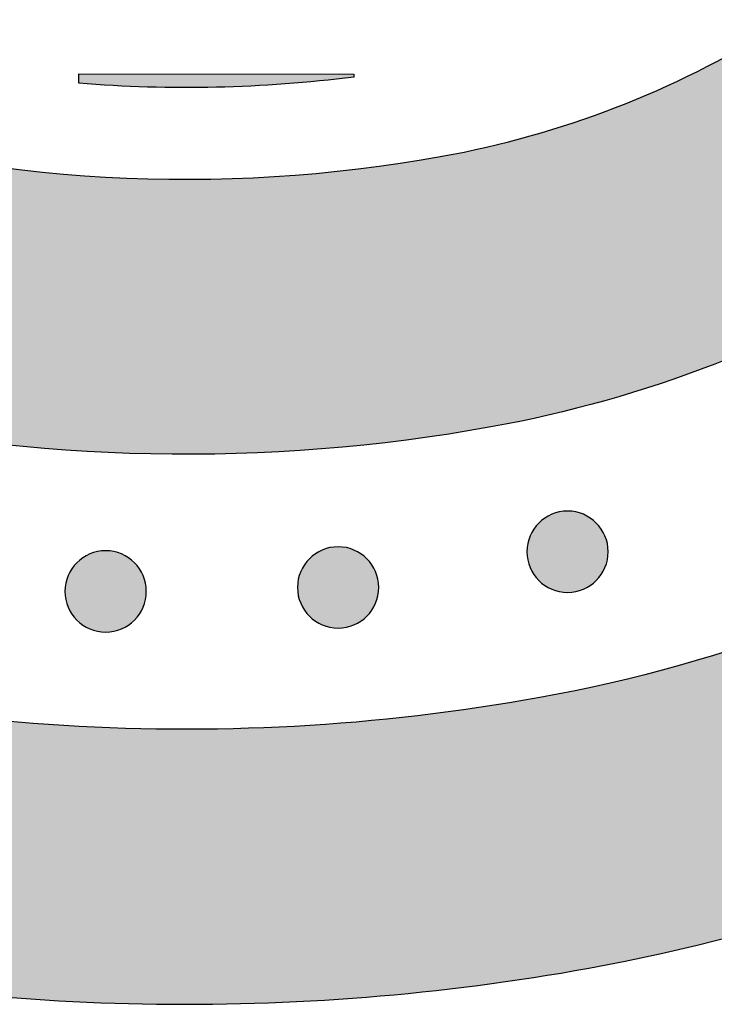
# Model space of a CAD drawing. Header units: millimetres. Extents: x -3873 to -97, y 912 to 4165.
# Tile 392 of 725: x -3239 to -3209, y 1881 to 1924. Entities that reach past the tile are written whole.
import ezdxf

# ---------------------------------------------------------------- set-up
doc = ezdxf.new("R2010")
doc.units = ezdxf.units.MM
doc.layers.add('pattern', color=7, linetype='Continuous', true_color=0x000000)

msp = doc.modelspace()

# ---------------------------------------------------------------- hatches: boundary and pattern name
at = {"layer": 'pattern'}
for points in [[(-3186.277, 1962.465), (-3175.348, 1971.106), (-3175.078, 1969.706), (-3174.843, 1968.293), (-3174.643, 1966.868), (-3174.48, 1965.432), (-3174.353, 1963.985), (-3174.263, 1962.531), (-3174.211, 1961.07), (-3174.198, 1959.603), (-3174.223, 1958.132), (-3174.287, 1956.659), (-3174.39, 1955.185), (-3174.533, 1953.711), (-3174.715, 1952.24), (-3174.936, 1950.772), (-3175.196, 1949.31), (-3175.495, 1947.855), (-3175.832, 1946.408), (-3176.208, 1944.972), (-3176.621, 1943.547), (-3177.072, 1942.134), (-3177.559, 1940.736), (-3178.083, 1939.354), (-3178.641, 1937.99), (-3179.234, 1936.643), (-3179.86, 1935.317), (-3180.519, 1934.011), (-3181.209, 1932.728), (-3181.929, 1931.468), (-3182.679, 1930.232), (-3183.457, 1929.021), (-3184.262, 1927.836), (-3185.093, 1926.678), (-3185.839, 1925.691), (-3186.61, 1924.717), (-3187.407, 1923.758), (-3188.229, 1922.814), (-3189.076, 1921.887), (-3189.947, 1920.977), (-3190.842, 1920.085), (-3191.76, 1919.212), (-3192.701, 1918.36), (-3193.663, 1917.528), (-3194.647, 1916.719), (-3195.651, 1915.931), (-3196.675, 1915.168), (-3197.718, 1914.428), (-3198.779, 1913.713), (-3199.856, 1913.023), (-3200.95, 1912.359), (-3202.06, 1911.722), (-3203.183, 1911.112), (-3204.32, 1910.53), (-3205.469, 1909.975), (-3206.63, 1909.449), (-3207.8, 1908.951), (-3208.98, 1908.482), (-3210.168, 1908.043), (-3211.363, 1907.632), (-3212.563, 1907.251), (-3213.769, 1906.9), (-3214.979, 1906.578), (-3216.191, 1906.285), (-3217.405, 1906.022), (-3218.62, 1905.787), (-3220.447, 1905.48), (-3222.286, 1905.218), (-3224.133, 1905.001), (-3225.989, 1904.83), (-3227.851, 1904.705), (-3229.717, 1904.627), (-3231.585, 1904.595), (-3233.454, 1904.61), (-3235.322, 1904.672), (-3237.188, 1904.78), (-3239.049, 1904.935), (-3240.904, 1905.136), (-3242.751, 1905.383), (-3244.589, 1905.675), (-3246.415, 1906.012), (-3248.228, 1906.394), (-3250.381, 1906.899), (-3252.525, 1907.451), (-3254.657, 1908.05), (-3256.776, 1908.694), (-3258.881, 1909.384), (-3260.97, 1910.118), (-3263.041, 1910.897), (-3265.094, 1911.72), (-3271.386, 1926.968), (-3266.101, 1924.811), (-3260.756, 1922.8), (-3255.357, 1920.938), (-3249.911, 1919.227), (-3248.153, 1918.729), (-3246.375, 1918.28), (-3244.58, 1917.884), (-3242.77, 1917.539), (-3240.948, 1917.246), (-3239.115, 1917.008), (-3237.275, 1916.823), (-3235.429, 1916.692), (-3233.58, 1916.616), (-3231.731, 1916.595), (-3229.883, 1916.628), (-3228.04, 1916.715), (-3226.203, 1916.856), (-3224.375, 1917.05), (-3222.558, 1917.297), (-3220.755, 1917.596), (-3219.813, 1917.778), (-3218.871, 1917.982), (-3217.931, 1918.209), (-3216.993, 1918.459), (-3216.058, 1918.731), (-3215.126, 1919.027), (-3214.2, 1919.345), (-3213.278, 1919.686), (-3212.364, 1920.05), (-3211.456, 1920.436), (-3210.556, 1920.844), (-3209.665, 1921.274), (-3208.783, 1921.726), (-3207.911, 1922.199), (-3207.051, 1922.693), (-3206.203, 1923.208), (-3205.367, 1923.743), (-3204.544, 1924.297), (-3203.735, 1924.871), (-3202.941, 1925.463), (-3202.162, 1926.074), (-3201.399, 1926.702), (-3200.653, 1927.347), (-3199.923, 1928.008), (-3199.211, 1928.685), (-3198.517, 1929.376), (-3197.842, 1930.082), (-3197.185, 1930.801), (-3196.547, 1931.533), (-3195.929, 1932.277), (-3195.331, 1933.032), (-3194.753, 1933.798), (-3194.205, 1934.557), (-3193.673, 1935.331), (-3193.155, 1936.118), (-3192.653, 1936.919), (-3192.167, 1937.732), (-3191.697, 1938.559), (-3191.244, 1939.397), (-3190.809, 1940.246), (-3190.391, 1941.107), (-3189.992, 1941.978), (-3189.611, 1942.858), (-3189.249, 1943.748), (-3188.907, 1944.647), (-3188.584, 1945.553), (-3188.281, 1946.467), (-3187.997, 1947.387), (-3187.735, 1948.314), (-3187.492, 1949.245), (-3187.27, 1950.182), (-3187.069, 1951.122), (-3186.889, 1952.065), (-3186.73, 1953.012), (-3186.591, 1953.96), (-3186.474, 1954.909), (-3186.377, 1955.859), (-3186.301, 1956.808), (-3186.246, 1957.757), (-3186.212, 1958.704), (-3186.198, 1959.649), (-3186.204, 1960.591), (-3186.231, 1961.53)], [(-3151.064, 1950.547), (-3151.253, 1951.204), (-3151.454, 1951.858), (-3151.668, 1952.511), (-3151.894, 1953.161), (-3152.133, 1953.807), (-3152.385, 1954.451), (-3152.648, 1955.091), (-3152.924, 1955.726), (-3153.212, 1956.358), (-3153.513, 1956.985), (-3153.825, 1957.606), (-3154.149, 1958.223), (-3154.484, 1958.833), (-3154.832, 1959.437), (-3155.19, 1960.036), (-3155.56, 1960.627), (-3155.941, 1961.211), (-3156.333, 1961.788), (-3156.735, 1962.357), (-3157.148, 1962.919), (-3157.571, 1963.472), (-3158.003, 1964.017), (-3158.445, 1964.553), (-3158.897, 1965.08), (-3159.358, 1965.598), (-3159.827, 1966.106), (-3160.306, 1966.605), (-3160.792, 1967.093), (-3161.286, 1967.572), (-3161.788, 1968.04), (-3162.297, 1968.498), (-3162.813, 1968.946), (-3162.617, 1967.362), (-3162.458, 1965.766), (-3162.336, 1964.161), (-3162.252, 1962.547), (-3162.206, 1960.926), (-3162.199, 1959.299), (-3162.232, 1957.668), (-3162.303, 1956.034), (-3162.415, 1954.398), (-3162.566, 1952.762), (-3162.757, 1951.127), (-3162.988, 1949.495), (-3163.259, 1947.867), (-3163.57, 1946.244), (-3163.92, 1944.629), (-3164.31, 1943.022), (-3164.739, 1941.425), (-3165.206, 1939.84), (-3165.712, 1938.267), (-3166.255, 1936.709), (-3166.836, 1935.166), (-3167.452, 1933.64), (-3168.105, 1932.132), (-3168.792, 1930.643), (-3169.513, 1929.174), (-3170.267, 1927.728), (-3171.054, 1926.304), (-3171.871, 1924.903), (-3172.719, 1923.528), (-3173.596, 1922.178), (-3174.502, 1920.854), (-3175.434, 1919.558), (-3176.346, 1918.349), (-3177.291, 1917.157), (-3178.267, 1915.982), (-3179.273, 1914.827), (-3180.31, 1913.691), (-3181.377, 1912.577), (-3182.473, 1911.485), (-3183.597, 1910.417), (-3184.749, 1909.373), (-3185.927, 1908.355), (-3187.132, 1907.363), (-3188.361, 1906.4), (-3189.615, 1905.464), (-3190.892, 1904.558), (-3192.19, 1903.683), (-3193.51, 1902.838), (-3194.85, 1902.026), (-3196.208, 1901.246), (-3197.584, 1900.499), (-3198.976, 1899.785), (-3200.383, 1899.106), (-3201.804, 1898.462), (-3203.237, 1897.853), (-3204.681, 1897.279), (-3206.136, 1896.74), (-3207.599, 1896.238), (-3209.069, 1895.771), (-3210.545, 1895.341), (-3212.026, 1894.946), (-3213.511, 1894.588), (-3214.997, 1894.266), (-3216.484, 1893.979), (-3219.117, 1893.545), (-3221.77, 1893.19), (-3224.44, 1892.918), (-3227.124, 1892.727), (-3229.818, 1892.62), (-3232.518, 1892.596), (-3235.22, 1892.657), (-3237.92, 1892.802), (-3240.614, 1893.031), (-3243.299, 1893.343), (-3245.97, 1893.739), (-3248.623, 1894.216), (-3251.255, 1894.775), (-3253.862, 1895.414), (-3256.441, 1896.13), (-3258.988, 1896.923), (-3253.208, 1882.915), (-3250.827, 1882.42), (-3248.429, 1881.983), (-3246.017, 1881.605), (-3243.593, 1881.286), (-3241.158, 1881.027), (-3238.716, 1880.828), (-3236.267, 1880.69), (-3233.816, 1880.612), (-3231.363, 1880.596), (-3228.911, 1880.64), (-3226.463, 1880.745), (-3224.02, 1880.911), (-3221.585, 1881.137), (-3219.16, 1881.422), (-3216.748, 1881.767), (-3214.349, 1882.17), (-3212.915, 1882.444), (-3211.477, 1882.746), (-3210.037, 1883.077), (-3208.595, 1883.439), (-3207.152, 1883.83), (-3205.709, 1884.251), (-3204.267, 1884.702), (-3202.826, 1885.184), (-3201.388, 1885.697), (-3199.954, 1886.241), (-3198.525, 1886.816), (-3197.101, 1887.421), (-3195.683, 1888.058), (-3194.273, 1888.726), (-3192.872, 1889.424), (-3191.48, 1890.154), (-3190.098, 1890.914), (-3188.728, 1891.705), (-3187.37, 1892.526), (-3186.025, 1893.377), (-3184.695, 1894.258), (-3183.381, 1895.168), (-3182.082, 1896.108), (-3180.801, 1897.075), (-3179.538, 1898.071), (-3178.294, 1899.095), (-3177.07, 1900.145), (-3175.867, 1901.222), (-3174.685, 1902.325), (-3173.526, 1903.453), (-3172.39, 1904.606), (-3171.279, 1905.782), (-3170.192, 1906.981), (-3169.131, 1908.202), (-3168.096, 1909.445), (-3167.087, 1910.708), (-3166.106, 1911.991), (-3165.154, 1913.292), (-3164.229, 1914.612), (-3163.334, 1915.948), (-3162.468, 1917.3), (-3161.632, 1918.667), (-3160.825, 1920.048), (-3160.05, 1921.443), (-3159.305, 1922.849), (-3158.591, 1924.266), (-3157.909, 1925.693), (-3157.257, 1927.129), (-3156.638, 1928.574), (-3156.049, 1930.025), (-3155.492, 1931.482), (-3154.967, 1932.945), (-3154.473, 1934.411), (-3154.011, 1935.881), (-3153.579, 1937.353), (-3153.179, 1938.826), (-3152.81, 1940.299), (-3152.471, 1941.772), (-3152.162, 1943.243), (-3151.884, 1944.712), (-3151.635, 1946.178), (-3151.416, 1947.639), (-3151.226, 1949.096)], [(-3224.605, 1921.052), (-3226.097, 1920.884), (-3227.594, 1920.754), (-3229.095, 1920.662), (-3230.598, 1920.609), (-3232.102, 1920.595), (-3233.606, 1920.618), (-3235.107, 1920.681), (-3236.605, 1920.781), (-3236.604, 1921.191), (-3224.605, 1921.18)], [(-3216.531, 1901.596), (-3216.503, 1901.623), (-3216.474, 1901.651), (-3216.444, 1901.677), (-3216.413, 1901.704), (-3216.382, 1901.729), (-3216.349, 1901.754), (-3216.316, 1901.779), (-3216.282, 1901.803), (-3216.247, 1901.826), (-3216.211, 1901.849), (-3216.174, 1901.871), (-3216.137, 1901.892), (-3216.099, 1901.913), (-3216.06, 1901.932), (-3216.021, 1901.951), (-3215.981, 1901.969), (-3215.94, 1901.986), (-3215.899, 1902.002), (-3215.857, 1902.017), (-3215.814, 1902.031), (-3215.771, 1902.044), (-3215.728, 1902.056), (-3215.684, 1902.067), (-3215.64, 1902.077), (-3215.595, 1902.086), (-3215.55, 1902.093), (-3215.505, 1902.1), (-3215.459, 1902.105), (-3215.414, 1902.109), (-3215.368, 1902.112), (-3215.322, 1902.114), (-3215.276, 1902.114), (-3215.23, 1902.114), (-3215.184, 1902.112), (-3215.138, 1902.109), (-3215.093, 1902.105), (-3215.047, 1902.099), (-3215.002, 1902.093), (-3214.957, 1902.085), (-3214.912, 1902.076), (-3214.868, 1902.067), (-3214.824, 1902.056), (-3214.781, 1902.043), (-3214.738, 1902.03), (-3214.695, 1902.016), (-3214.653, 1902.001), (-3214.612, 1901.985), (-3214.571, 1901.968), (-3214.531, 1901.95), (-3214.492, 1901.931), (-3214.453, 1901.911), (-3214.415, 1901.891), (-3214.378, 1901.869), (-3214.341, 1901.847), (-3214.306, 1901.825), (-3214.271, 1901.801), (-3214.237, 1901.777), (-3214.204, 1901.752), (-3214.171, 1901.727), (-3214.14, 1901.701), (-3214.109, 1901.675), (-3214.079, 1901.648), (-3214.05, 1901.621), (-3214.022, 1901.594), (-3213.994, 1901.565), (-3213.967, 1901.536), (-3213.941, 1901.506), (-3213.914, 1901.476), (-3213.889, 1901.444), (-3213.863, 1901.412), (-3213.839, 1901.378), (-3213.815, 1901.344), (-3213.791, 1901.309), (-3213.769, 1901.273), (-3213.747, 1901.237), (-3213.725, 1901.2), (-3213.705, 1901.162), (-3213.685, 1901.123), (-3213.667, 1901.083), (-3213.649, 1901.043), (-3213.632, 1901.003), (-3213.616, 1900.961), (-3213.601, 1900.919), (-3213.586, 1900.877), (-3213.573, 1900.834), (-3213.561, 1900.79), (-3213.551, 1900.746), (-3213.541, 1900.702), (-3213.532, 1900.657), (-3213.524, 1900.612), (-3213.518, 1900.567), (-3213.513, 1900.522), (-3213.509, 1900.476), (-3213.506, 1900.43), (-3213.504, 1900.384), (-3213.503, 1900.338), (-3213.504, 1900.293), (-3213.506, 1900.247), (-3213.509, 1900.201), (-3213.513, 1900.155), (-3213.518, 1900.11), (-3213.525, 1900.065), (-3213.533, 1900.02), (-3213.541, 1899.975), (-3213.551, 1899.931), (-3213.562, 1899.887), (-3213.574, 1899.843), (-3213.587, 1899.8), (-3213.602, 1899.758), (-3213.617, 1899.716), (-3213.633, 1899.675), (-3213.65, 1899.634), (-3213.668, 1899.594), (-3213.687, 1899.554), (-3213.707, 1899.516), (-3213.727, 1899.478), (-3213.748, 1899.44), (-3213.77, 1899.404), (-3213.793, 1899.368), (-3213.817, 1899.333), (-3213.841, 1899.299), (-3213.865, 1899.266), (-3213.891, 1899.234), (-3213.916, 1899.202), (-3213.943, 1899.171), (-3213.97, 1899.141), (-3213.997, 1899.112), (-3214.024, 1899.084), (-3214.052, 1899.057), (-3214.081, 1899.03), (-3214.111, 1899.003), (-3214.142, 1898.977), (-3214.174, 1898.951), (-3214.206, 1898.926), (-3214.24, 1898.901), (-3214.274, 1898.877), (-3214.309, 1898.854), (-3214.344, 1898.831), (-3214.381, 1898.809), (-3214.418, 1898.788), (-3214.456, 1898.767), (-3214.495, 1898.748), (-3214.534, 1898.729), (-3214.575, 1898.711), (-3214.615, 1898.694), (-3214.657, 1898.678), (-3214.699, 1898.663), (-3214.741, 1898.649), (-3214.784, 1898.636), (-3214.828, 1898.624), (-3214.871, 1898.613), (-3214.916, 1898.603), (-3214.96, 1898.594), (-3215.005, 1898.587), (-3215.051, 1898.58), (-3215.096, 1898.575), (-3215.142, 1898.571), (-3215.188, 1898.568), (-3215.233, 1898.566), (-3215.279, 1898.566), (-3215.325, 1898.566), (-3215.371, 1898.568), (-3215.417, 1898.571), (-3215.463, 1898.576), (-3215.508, 1898.581), (-3215.553, 1898.587), (-3215.598, 1898.595), (-3215.643, 1898.604), (-3215.687, 1898.614), (-3215.731, 1898.625), (-3215.775, 1898.637), (-3215.818, 1898.65), (-3215.86, 1898.664), (-3215.902, 1898.679), (-3215.943, 1898.695), (-3215.984, 1898.712), (-3216.024, 1898.73), (-3216.063, 1898.749), (-3216.102, 1898.769), (-3216.14, 1898.79), (-3216.177, 1898.811), (-3216.214, 1898.833), (-3216.25, 1898.856), (-3216.284, 1898.879), (-3216.319, 1898.903), (-3216.352, 1898.928), (-3216.384, 1898.953), (-3216.416, 1898.979), (-3216.447, 1899.005), (-3216.476, 1899.032), (-3216.505, 1899.059), (-3216.533, 1899.087), (-3216.561, 1899.115), (-3216.588, 1899.144), (-3216.615, 1899.174), (-3216.641, 1899.205), (-3216.667, 1899.236), (-3216.692, 1899.269), (-3216.717, 1899.302), (-3216.741, 1899.336), (-3216.764, 1899.371), (-3216.787, 1899.407), (-3216.809, 1899.443), (-3216.83, 1899.481), (-3216.85, 1899.519), (-3216.87, 1899.557), (-3216.889, 1899.597), (-3216.907, 1899.637), (-3216.924, 1899.678), (-3216.94, 1899.719), (-3216.955, 1899.761), (-3216.969, 1899.804), (-3216.982, 1899.847), (-3216.994, 1899.89), (-3217.005, 1899.934), (-3217.015, 1899.978), (-3217.023, 1900.023), (-3217.031, 1900.068), (-3217.037, 1900.113), (-3217.043, 1900.159), (-3217.047, 1900.204), (-3217.05, 1900.25), (-3217.051, 1900.296), (-3217.052, 1900.342), (-3217.051, 1900.388), (-3217.05, 1900.434), (-3217.046, 1900.479), (-3217.042, 1900.525), (-3217.037, 1900.571), (-3217.03, 1900.616), (-3217.023, 1900.661), (-3217.014, 1900.705), (-3217.004, 1900.75), (-3216.993, 1900.794), (-3216.981, 1900.837), (-3216.968, 1900.88), (-3216.954, 1900.922), (-3216.939, 1900.964), (-3216.922, 1901.006), (-3216.905, 1901.046), (-3216.887, 1901.086), (-3216.869, 1901.126), (-3216.849, 1901.165), (-3216.828, 1901.203), (-3216.807, 1901.24), (-3216.785, 1901.276), (-3216.762, 1901.312), (-3216.739, 1901.347), (-3216.715, 1901.381), (-3216.69, 1901.414), (-3216.665, 1901.447), (-3216.639, 1901.478), (-3216.613, 1901.509), (-3216.586, 1901.539), (-3216.559, 1901.568)], [(-3236.683, 1899.866), (-3236.655, 1899.893), (-3236.625, 1899.92), (-3236.596, 1899.947), (-3236.565, 1899.973), (-3236.533, 1899.999), (-3236.501, 1900.024), (-3236.467, 1900.049), (-3236.433, 1900.073), (-3236.398, 1900.096), (-3236.363, 1900.119), (-3236.326, 1900.141), (-3236.289, 1900.162), (-3236.251, 1900.183), (-3236.212, 1900.202), (-3236.173, 1900.221), (-3236.132, 1900.239), (-3236.092, 1900.256), (-3236.05, 1900.272), (-3236.008, 1900.287), (-3235.966, 1900.301), (-3235.923, 1900.314), (-3235.879, 1900.326), (-3235.836, 1900.337), (-3235.791, 1900.347), (-3235.747, 1900.356), (-3235.702, 1900.363), (-3235.656, 1900.37), (-3235.611, 1900.375), (-3235.565, 1900.379), (-3235.519, 1900.382), (-3235.474, 1900.384), (-3235.428, 1900.384), (-3235.382, 1900.384), (-3235.336, 1900.382), (-3235.29, 1900.379), (-3235.244, 1900.375), (-3235.199, 1900.369), (-3235.154, 1900.363), (-3235.109, 1900.355), (-3235.064, 1900.346), (-3235.02, 1900.336), (-3234.976, 1900.325), (-3234.932, 1900.313), (-3234.889, 1900.3), (-3234.847, 1900.286), (-3234.805, 1900.271), (-3234.764, 1900.255), (-3234.723, 1900.238), (-3234.683, 1900.22), (-3234.644, 1900.201), (-3234.605, 1900.181), (-3234.567, 1900.161), (-3234.53, 1900.139), (-3234.493, 1900.117), (-3234.457, 1900.094), (-3234.423, 1900.071), (-3234.388, 1900.047), (-3234.355, 1900.022), (-3234.323, 1899.997), (-3234.291, 1899.971), (-3234.26, 1899.945), (-3234.231, 1899.918), (-3234.202, 1899.891), (-3234.173, 1899.863), (-3234.146, 1899.835), (-3234.119, 1899.806), (-3234.092, 1899.776), (-3234.066, 1899.746), (-3234.04, 1899.714), (-3234.015, 1899.681), (-3233.99, 1899.648), (-3233.966, 1899.614), (-3233.943, 1899.579), (-3233.92, 1899.543), (-3233.898, 1899.507), (-3233.877, 1899.469), (-3233.857, 1899.431), (-3233.837, 1899.393), (-3233.818, 1899.353), (-3233.8, 1899.313), (-3233.783, 1899.272), (-3233.767, 1899.231), (-3233.752, 1899.189), (-3233.738, 1899.147), (-3233.725, 1899.104), (-3233.713, 1899.06), (-3233.702, 1899.016), (-3233.692, 1898.972), (-3233.684, 1898.927), (-3233.676, 1898.882), (-3233.67, 1898.837), (-3233.664, 1898.792), (-3233.66, 1898.746), (-3233.657, 1898.7), (-3233.656, 1898.654), (-3233.655, 1898.608), (-3233.656, 1898.562), (-3233.657, 1898.517), (-3233.66, 1898.471), (-3233.665, 1898.425), (-3233.67, 1898.38), (-3233.677, 1898.334), (-3233.684, 1898.289), (-3233.693, 1898.245), (-3233.703, 1898.2), (-3233.714, 1898.157), (-3233.726, 1898.113), (-3233.739, 1898.07), (-3233.753, 1898.028), (-3233.768, 1897.986), (-3233.785, 1897.944), (-3233.802, 1897.904), (-3233.82, 1897.864), (-3233.838, 1897.824), (-3233.858, 1897.786), (-3233.879, 1897.748), (-3233.9, 1897.71), (-3233.922, 1897.674), (-3233.945, 1897.638), (-3233.968, 1897.603), (-3233.992, 1897.569), (-3234.017, 1897.536), (-3234.042, 1897.503), (-3234.068, 1897.472), (-3234.094, 1897.441), (-3234.121, 1897.411), (-3234.148, 1897.382), (-3234.176, 1897.354), (-3234.204, 1897.327), (-3234.233, 1897.3), (-3234.263, 1897.273), (-3234.294, 1897.247), (-3234.325, 1897.221), (-3234.358, 1897.196), (-3234.391, 1897.171), (-3234.425, 1897.147), (-3234.46, 1897.124), (-3234.496, 1897.101), (-3234.533, 1897.079), (-3234.57, 1897.058), (-3234.608, 1897.037), (-3234.647, 1897.018), (-3234.686, 1896.999), (-3234.726, 1896.981), (-3234.767, 1896.964), (-3234.808, 1896.948), (-3234.85, 1896.933), (-3234.893, 1896.919), (-3234.936, 1896.906), (-3234.979, 1896.894), (-3235.023, 1896.883), (-3235.067, 1896.873), (-3235.112, 1896.864), (-3235.157, 1896.857), (-3235.202, 1896.85), (-3235.248, 1896.845), (-3235.293, 1896.841), (-3235.339, 1896.838), (-3235.385, 1896.836), (-3235.431, 1896.836), (-3235.477, 1896.836), (-3235.523, 1896.838), (-3235.569, 1896.841), (-3235.614, 1896.845), (-3235.66, 1896.851), (-3235.705, 1896.857), (-3235.75, 1896.865), (-3235.795, 1896.874), (-3235.839, 1896.884), (-3235.883, 1896.895), (-3235.926, 1896.907), (-3235.969, 1896.92), (-3236.012, 1896.934), (-3236.053, 1896.949), (-3236.095, 1896.965), (-3236.136, 1896.982), (-3236.176, 1897), (-3236.215, 1897.019), (-3236.254, 1897.039), (-3236.292, 1897.059), (-3236.329, 1897.081), (-3236.365, 1897.103), (-3236.401, 1897.126), (-3236.436, 1897.149), (-3236.47, 1897.173), (-3236.503, 1897.198), (-3236.536, 1897.223), (-3236.567, 1897.249), (-3236.598, 1897.275), (-3236.628, 1897.302), (-3236.657, 1897.329), (-3236.685, 1897.357), (-3236.713, 1897.385), (-3236.74, 1897.414), (-3236.766, 1897.444), (-3236.793, 1897.474), (-3236.818, 1897.506), (-3236.844, 1897.539), (-3236.868, 1897.572), (-3236.892, 1897.606), (-3236.916, 1897.641), (-3236.938, 1897.677), (-3236.96, 1897.713), (-3236.982, 1897.751), (-3237.002, 1897.789), (-3237.022, 1897.827), (-3237.04, 1897.867), (-3237.058, 1897.907), (-3237.075, 1897.948), (-3237.091, 1897.989), (-3237.106, 1898.031), (-3237.12, 1898.073), (-3237.134, 1898.116), (-3237.146, 1898.16), (-3237.156, 1898.204), (-3237.166, 1898.248), (-3237.175, 1898.293), (-3237.183, 1898.338), (-3237.189, 1898.383), (-3237.194, 1898.428), (-3237.198, 1898.474), (-3237.201, 1898.52), (-3237.203, 1898.566), (-3237.204, 1898.612), (-3237.203, 1898.658), (-3237.201, 1898.703), (-3237.198, 1898.749), (-3237.194, 1898.795), (-3237.189, 1898.84), (-3237.182, 1898.886), (-3237.174, 1898.931), (-3237.166, 1898.975), (-3237.156, 1899.02), (-3237.145, 1899.063), (-3237.133, 1899.107), (-3237.119, 1899.15), (-3237.105, 1899.192), (-3237.09, 1899.234), (-3237.074, 1899.276), (-3237.057, 1899.316), (-3237.039, 1899.356), (-3237.02, 1899.396), (-3237, 1899.434), (-3236.98, 1899.472), (-3236.959, 1899.51), (-3236.937, 1899.546), (-3236.914, 1899.582), (-3236.89, 1899.617), (-3236.866, 1899.651), (-3236.842, 1899.684), (-3236.816, 1899.717), (-3236.79, 1899.748), (-3236.764, 1899.779), (-3236.737, 1899.809), (-3236.71, 1899.838)], [(-3226.539, 1900.038), (-3226.511, 1900.065), (-3226.482, 1900.092), (-3226.452, 1900.119), (-3226.421, 1900.145), (-3226.389, 1900.171), (-3226.357, 1900.196), (-3226.324, 1900.221), (-3226.289, 1900.245), (-3226.254, 1900.268), (-3226.219, 1900.291), (-3226.182, 1900.313), (-3226.145, 1900.334), (-3226.107, 1900.355), (-3226.068, 1900.374), (-3226.029, 1900.393), (-3225.989, 1900.411), (-3225.948, 1900.428), (-3225.906, 1900.444), (-3225.865, 1900.459), (-3225.822, 1900.473), (-3225.779, 1900.486), (-3225.736, 1900.498), (-3225.692, 1900.509), (-3225.647, 1900.519), (-3225.603, 1900.528), (-3225.558, 1900.535), (-3225.512, 1900.542), (-3225.467, 1900.547), (-3225.421, 1900.551), (-3225.376, 1900.554), (-3225.33, 1900.556), (-3225.284, 1900.556), (-3225.238, 1900.556), (-3225.192, 1900.554), (-3225.146, 1900.551), (-3225.101, 1900.547), (-3225.055, 1900.541), (-3225.01, 1900.535), (-3224.965, 1900.527), (-3224.92, 1900.518), (-3224.876, 1900.508), (-3224.832, 1900.497), (-3224.789, 1900.485), (-3224.746, 1900.472), (-3224.703, 1900.458), (-3224.661, 1900.443), (-3224.62, 1900.427), (-3224.579, 1900.41), (-3224.539, 1900.392), (-3224.5, 1900.373), (-3224.461, 1900.353), (-3224.423, 1900.333), (-3224.386, 1900.311), (-3224.349, 1900.289), (-3224.314, 1900.266), (-3224.279, 1900.243), (-3224.245, 1900.219), (-3224.211, 1900.194), (-3224.179, 1900.169), (-3224.147, 1900.143), (-3224.117, 1900.117), (-3224.087, 1900.09), (-3224.058, 1900.063), (-3224.03, 1900.035), (-3224.002, 1900.007), (-3223.975, 1899.978), (-3223.948, 1899.948), (-3223.922, 1899.917), (-3223.896, 1899.886), (-3223.871, 1899.853), (-3223.847, 1899.82), (-3223.823, 1899.786), (-3223.799, 1899.751), (-3223.776, 1899.715), (-3223.754, 1899.679), (-3223.733, 1899.641), (-3223.713, 1899.603), (-3223.693, 1899.565), (-3223.674, 1899.525), (-3223.656, 1899.485), (-3223.639, 1899.444), (-3223.623, 1899.403), (-3223.608, 1899.361), (-3223.594, 1899.319), (-3223.581, 1899.276), (-3223.569, 1899.232), (-3223.558, 1899.188), (-3223.548, 1899.144), (-3223.54, 1899.099), (-3223.532, 1899.054), (-3223.526, 1899.009), (-3223.52, 1898.963), (-3223.516, 1898.918), (-3223.513, 1898.872), (-3223.512, 1898.826), (-3223.511, 1898.78), (-3223.512, 1898.734), (-3223.514, 1898.688), (-3223.517, 1898.643), (-3223.521, 1898.597), (-3223.526, 1898.552), (-3223.533, 1898.506), (-3223.54, 1898.461), (-3223.549, 1898.417), (-3223.559, 1898.372), (-3223.57, 1898.329), (-3223.582, 1898.285), (-3223.595, 1898.242), (-3223.609, 1898.2), (-3223.625, 1898.158), (-3223.641, 1898.116), (-3223.658, 1898.076), (-3223.676, 1898.036), (-3223.695, 1897.996), (-3223.714, 1897.957), (-3223.735, 1897.919), (-3223.756, 1897.882), (-3223.778, 1897.846), (-3223.801, 1897.81), (-3223.824, 1897.775), (-3223.849, 1897.741), (-3223.873, 1897.708), (-3223.898, 1897.675), (-3223.924, 1897.644), (-3223.951, 1897.613), (-3223.977, 1897.583), (-3224.004, 1897.554), (-3224.032, 1897.526), (-3224.06, 1897.499), (-3224.089, 1897.471), (-3224.119, 1897.445), (-3224.15, 1897.419), (-3224.182, 1897.393), (-3224.214, 1897.368), (-3224.247, 1897.343), (-3224.281, 1897.319), (-3224.316, 1897.296), (-3224.352, 1897.273), (-3224.389, 1897.251), (-3224.426, 1897.23), (-3224.464, 1897.209), (-3224.503, 1897.19), (-3224.542, 1897.171), (-3224.582, 1897.153), (-3224.623, 1897.136), (-3224.664, 1897.12), (-3224.706, 1897.105), (-3224.749, 1897.091), (-3224.792, 1897.078), (-3224.835, 1897.066), (-3224.879, 1897.055), (-3224.924, 1897.045), (-3224.968, 1897.036), (-3225.013, 1897.029), (-3225.058, 1897.022), (-3225.104, 1897.017), (-3225.15, 1897.013), (-3225.195, 1897.01), (-3225.241, 1897.008), (-3225.287, 1897.008), (-3225.333, 1897.008), (-3225.379, 1897.01), (-3225.425, 1897.013), (-3225.47, 1897.017), (-3225.516, 1897.023), (-3225.561, 1897.029), (-3225.606, 1897.037), (-3225.651, 1897.046), (-3225.695, 1897.056), (-3225.739, 1897.067), (-3225.782, 1897.079), (-3225.825, 1897.092), (-3225.868, 1897.106), (-3225.91, 1897.121), (-3225.951, 1897.137), (-3225.992, 1897.154), (-3226.032, 1897.172), (-3226.071, 1897.191), (-3226.11, 1897.211), (-3226.148, 1897.231), (-3226.185, 1897.253), (-3226.222, 1897.275), (-3226.257, 1897.297), (-3226.292, 1897.321), (-3226.326, 1897.345), (-3226.36, 1897.37), (-3226.392, 1897.395), (-3226.424, 1897.421), (-3226.454, 1897.447), (-3226.484, 1897.474), (-3226.513, 1897.501), (-3226.541, 1897.528), (-3226.569, 1897.557), (-3226.596, 1897.586), (-3226.623, 1897.616), (-3226.649, 1897.646), (-3226.675, 1897.678), (-3226.7, 1897.71), (-3226.724, 1897.744), (-3226.748, 1897.778), (-3226.772, 1897.813), (-3226.794, 1897.849), (-3226.816, 1897.885), (-3226.838, 1897.922), (-3226.858, 1897.96), (-3226.878, 1897.999), (-3226.897, 1898.039), (-3226.914, 1898.079), (-3226.931, 1898.12), (-3226.948, 1898.161), (-3226.963, 1898.203), (-3226.977, 1898.245), (-3226.99, 1898.288), (-3227.002, 1898.332), (-3227.013, 1898.376), (-3227.022, 1898.42), (-3227.031, 1898.465), (-3227.039, 1898.51), (-3227.045, 1898.555), (-3227.05, 1898.6), (-3227.055, 1898.646), (-3227.057, 1898.692), (-3227.059, 1898.738), (-3227.06, 1898.784), (-3227.059, 1898.83), (-3227.057, 1898.875), (-3227.054, 1898.921), (-3227.05, 1898.967), (-3227.045, 1899.012), (-3227.038, 1899.058), (-3227.031, 1899.103), (-3227.022, 1899.147), (-3227.012, 1899.191), (-3227.001, 1899.235), (-3226.989, 1899.279), (-3226.976, 1899.322), (-3226.961, 1899.364), (-3226.946, 1899.406), (-3226.93, 1899.447), (-3226.913, 1899.488), (-3226.895, 1899.528), (-3226.876, 1899.568), (-3226.857, 1899.606), (-3226.836, 1899.644), (-3226.815, 1899.682), (-3226.793, 1899.718), (-3226.77, 1899.754), (-3226.746, 1899.789), (-3226.722, 1899.823), (-3226.698, 1899.856), (-3226.672, 1899.888), (-3226.647, 1899.92), (-3226.62, 1899.951), (-3226.594, 1899.981), (-3226.566, 1900.01)]]:
    msp.add_hatch(color=256, dxfattribs=at).paths.add_polyline_path(points, flags=0)

# ---------------------------------------------------------------- linework, layer by layer
msp.add_lwpolyline([(-3236.605, 1920.781), (-3236.604, 1921.191), (-3224.605, 1921.18), (-3224.605, 1921.052)], dxfattribs=at)
at = {"layer": 'pattern', "extrusion": (0, 0, -1)}
for centre in [(3215.278, 1900.34), (3235.429, 1898.61), (3225.285, 1898.782)]:
    msp.add_circle(centre, 1.774, dxfattribs=at)
at = {"layer": 'pattern'}
for centre, radius, start, end in [((-3228.133, 1958.402), 77.468, 280.24883, 354.18043), ((-3228.133, 1958.402), 41.468, 280.2488, 323.6063), ((-3231.923, 1979.366), 62.772, 253.34764, 280.24883), ((-3231.923, 1979.366), 98.772, 257.55554, 280.24883)]:
    msp.add_arc(centre, radius, start, end, dxfattribs=at)
at = {"layer": 'pattern', "extrusion": (0, 0, -1)}
for centre, radius, start, end in [((3228.133, 1958.402), 53.468, 216.3937, 259.7512), ((3231.923, 1979.366), 58.772, 262.84683, 274.56885), ((3228.133, 1958.402), 65.468, 216.39367, 259.75117), ((3231.923, 1979.366), 74.772, 259.75117, 282.59524), ((3231.923, 1979.366), 86.772, 259.75117, 288.17451)]:
    msp.add_arc(centre, radius, start, end, dxfattribs=at)

doc.saveas('drawing.dxf')
